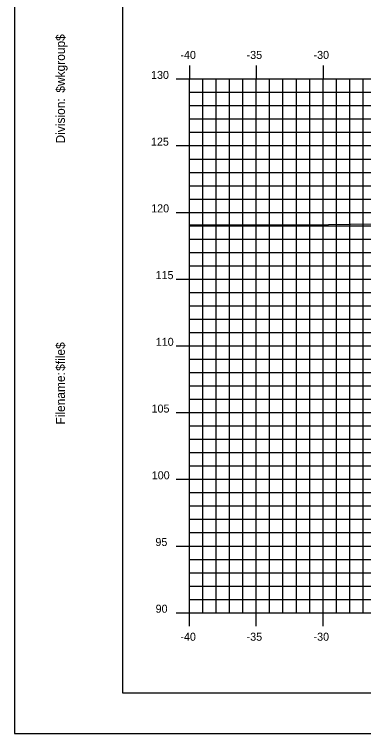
# Model space of a CAD drawing. Extents: x 850598 to 870284, y 366541 to 366651.
# Drawn here: x 854811.2 to 854837.3, y 366541.2 to 366595.1 of the extents above; entities that cross this region are included whole.
import ezdxf

# ---------------------------------------------------------------- set-up
doc = ezdxf.new("R2010")
doc.units = 0
for name, color, linetype in [('BORDER', 7, 'Continuous'), ('H_V ANNOTATION', 7, 'Continuous'), ('MAJOR', 7, 'Continuous'), ('MINOR', 7, 'Continuous'), ('PLOT BOUNDARY', 7, 'Continuous'), ('S_Roadway_Centerline', 7, 'Continuous')]:
    doc.layers.add(name, color=color, linetype=linetype)

msp = doc.modelspace()

# ---------------------------------------------------------------- linework, layer by layer
at = {"layer": 'BORDER'}
for p, q in [((854819.271, 366649.225), (854819.271, 366544.225)), ((854819.271, 366544.225), (854979.271, 366544.225))]:
    msp.add_line(p, q, dxfattribs=at)
at = {"layer": 'MAJOR'}
for p, q in [((854824.271, 366591.227), (854824.271, 366590.225)), ((854824.271, 366591.227), (854824.271, 366590.225)), ((854829.271, 366591.227), (854829.271, 366590.225)), ((854829.271, 366591.227), (854829.271, 366590.225)), ((854834.271, 366591.227), (854834.271, 366590.225)), ((854834.271, 366591.227), (854834.271, 366590.225)), ((854823.269, 366590.225), (854824.271, 366590.225)), ((854823.269, 366590.225), (854824.271, 366590.225)), ((854824.271, 366590.225), (854964.271, 366590.225)), ((854824.271, 366550.225), (854824.271, 366590.225)), ((854824.271, 366550.225), (854824.271, 366590.225)), ((854824.271, 366590.225), (854964.271, 366590.225)), ((854824.271, 366590.225), (854964.271, 366590.225)), ((854824.271, 366550.225), (854824.271, 366590.225)), ((854824.271, 366550.225), (854824.271, 366590.225)), ((854824.271, 366590.225), (854964.271, 366590.225)), ((854829.271, 366550.225), (854829.271, 366590.225)), ((854829.271, 366550.225), (854829.271, 366590.225)), ((854834.271, 366550.225), (854834.271, 366590.225)), ((854834.271, 366550.225), (854834.271, 366590.225)), ((854823.269, 366585.225), (854824.271, 366585.225)), ((854823.269, 366585.225), (854824.271, 366585.225)), ((854824.271, 366585.225), (854964.271, 366585.225)), ((854824.271, 366585.225), (854964.271, 366585.225)), ((854823.269, 366580.225), (854824.271, 366580.225)), ((854823.269, 366580.225), (854824.271, 366580.225)), ((854824.271, 366580.225), (854964.271, 366580.225)), ((854824.271, 366580.225), (854964.271, 366580.225)), ((854823.269, 366575.225), (854824.271, 366575.225)), ((854823.269, 366575.225), (854824.271, 366575.225)), ((854824.271, 366575.225), (854964.271, 366575.225)), ((854824.271, 366575.225), (854964.271, 366575.225)), ((854823.269, 366570.225), (854824.271, 366570.225)), ((854823.269, 366570.225), (854824.271, 366570.225)), ((854824.271, 366570.225), (854964.271, 366570.225)), ((854824.271, 366570.225), (854964.271, 366570.225)), ((854823.269, 366565.225), (854824.271, 366565.225)), ((854823.269, 366565.225), (854824.271, 366565.225)), ((854824.271, 366565.225), (854964.271, 366565.225)), ((854824.271, 366565.225), (854964.271, 366565.225)), ((854823.269, 366560.225), (854824.271, 366560.225)), ((854823.269, 366560.225), (854824.271, 366560.225)), ((854824.271, 366560.225), (854964.271, 366560.225)), ((854824.271, 366560.225), (854964.271, 366560.225)), ((854823.269, 366555.225), (854824.271, 366555.225)), ((854823.269, 366555.225), (854824.271, 366555.225)), ((854824.271, 366555.225), (854964.271, 366555.225)), ((854824.271, 366555.225), (854964.271, 366555.225)), ((854823.269, 366550.225), (854824.271, 366550.225)), ((854823.269, 366550.225), (854824.271, 366550.225)), ((854824.271, 366550.225), (854964.271, 366550.225)), ((854824.271, 366550.225), (854964.271, 366550.225)), ((854824.271, 366549.223), (854824.271, 366550.225)), ((854824.271, 366550.225), (854964.271, 366550.225)), ((854824.271, 366550.225), (854964.271, 366550.225)), ((854824.271, 366549.223), (854824.271, 366550.225)), ((854829.271, 366549.223), (854829.271, 366550.225)), ((854829.271, 366549.223), (854829.271, 366550.225)), ((854834.271, 366549.223), (854834.271, 366550.225)), ((854834.271, 366549.223), (854834.271, 366550.225))]:
    msp.add_line(p, q, dxfattribs=at)
at = {"layer": 'MINOR'}
for p, q in [((854825.271, 366550.225), (854825.271, 366590.225)), ((854825.271, 366550.225), (854825.271, 366590.225)), ((854826.271, 366550.225), (854826.271, 366590.225)), ((854826.271, 366550.225), (854826.271, 366590.225)), ((854827.271, 366550.225), (854827.271, 366590.225)), ((854827.271, 366550.225), (854827.271, 366590.225)), ((854828.271, 366550.225), (854828.271, 366590.225)), ((854828.271, 366550.225), (854828.271, 366590.225)), ((854830.271, 366550.225), (854830.271, 366590.225)), ((854830.271, 366550.225), (854830.271, 366590.225)), ((854831.271, 366550.225), (854831.271, 366590.225)), ((854831.271, 366550.225), (854831.271, 366590.225)), ((854832.271, 366550.225), (854832.271, 366590.225)), ((854832.271, 366550.225), (854832.271, 366590.225)), ((854833.271, 366550.225), (854833.271, 366590.225)), ((854833.271, 366550.225), (854833.271, 366590.225)), ((854835.271, 366550.225), (854835.271, 366590.225)), ((854835.271, 366550.225), (854835.271, 366590.225)), ((854836.271, 366550.225), (854836.271, 366590.225)), ((854836.271, 366550.225), (854836.271, 366590.225)), ((854837.271, 366550.225), (854837.271, 366590.225)), ((854837.271, 366550.225), (854837.271, 366590.225)), ((854824.271, 366589.225), (854964.271, 366589.225)), ((854824.271, 366589.225), (854825.273, 366589.225)), ((854824.271, 366589.225), (854964.271, 366589.225)), ((854824.271, 366589.225), (854825.273, 366589.225)), ((854824.271, 366588.225), (854964.271, 366588.225)), ((854824.271, 366588.225), (854825.273, 366588.225)), ((854824.271, 366588.225), (854964.271, 366588.225)), ((854824.271, 366588.225), (854825.273, 366588.225)), ((854824.271, 366587.225), (854964.271, 366587.225)), ((854824.271, 366587.225), (854825.273, 366587.225)), ((854824.271, 366587.225), (854964.271, 366587.225)), ((854824.271, 366587.225), (854825.273, 366587.225)), ((854824.271, 366586.225), (854964.271, 366586.225)), ((854824.271, 366586.225), (854825.273, 366586.225)), ((854824.271, 366586.225), (854964.271, 366586.225)), ((854824.271, 366586.225), (854825.273, 366586.225)), ((854824.271, 366584.225), (854964.271, 366584.225)), ((854824.271, 366584.225), (854825.273, 366584.225)), ((854824.271, 366584.225), (854964.271, 366584.225)), ((854824.271, 366584.225), (854825.273, 366584.225)), ((854824.271, 366583.225), (854964.271, 366583.225)), ((854824.271, 366583.225), (854825.273, 366583.225)), ((854824.271, 366583.225), (854964.271, 366583.225)), ((854824.271, 366583.225), (854825.273, 366583.225)), ((854824.271, 366582.225), (854964.271, 366582.225)), ((854824.271, 366582.225), (854825.273, 366582.225)), ((854824.271, 366582.225), (854964.271, 366582.225)), ((854824.271, 366582.225), (854825.273, 366582.225)), ((854824.271, 366581.225), (854964.271, 366581.225)), ((854824.271, 366581.225), (854825.273, 366581.225)), ((854824.271, 366581.225), (854964.271, 366581.225)), ((854824.271, 366581.225), (854825.273, 366581.225)), ((854824.271, 366579.225), (854964.271, 366579.225)), ((854824.271, 366579.225), (854825.273, 366579.225)), ((854824.271, 366579.225), (854964.271, 366579.225)), ((854824.271, 366579.225), (854825.273, 366579.225)), ((854824.271, 366578.225), (854964.271, 366578.225)), ((854824.271, 366578.225), (854825.273, 366578.225)), ((854824.271, 366578.225), (854964.271, 366578.225)), ((854824.271, 366578.225), (854825.273, 366578.225)), ((854824.271, 366577.225), (854964.271, 366577.225)), ((854824.271, 366577.225), (854825.273, 366577.225)), ((854824.271, 366577.225), (854964.271, 366577.225)), ((854824.271, 366577.225), (854825.273, 366577.225)), ((854824.271, 366576.225), (854964.271, 366576.225)), ((854824.271, 366576.225), (854825.273, 366576.225)), ((854824.271, 366576.225), (854964.271, 366576.225)), ((854824.271, 366576.225), (854825.273, 366576.225)), ((854824.271, 366574.225), (854964.271, 366574.225)), ((854824.271, 366574.225), (854825.273, 366574.225)), ((854824.271, 366574.225), (854964.271, 366574.225)), ((854824.271, 366574.225), (854825.273, 366574.225)), ((854824.271, 366573.225), (854964.271, 366573.225)), ((854824.271, 366573.225), (854825.273, 366573.225)), ((854824.271, 366573.225), (854964.271, 366573.225)), ((854824.271, 366573.225), (854825.273, 366573.225)), ((854824.271, 366572.225), (854964.271, 366572.225)), ((854824.271, 366572.225), (854825.273, 366572.225)), ((854824.271, 366572.225), (854964.271, 366572.225)), ((854824.271, 366572.225), (854825.273, 366572.225)), ((854824.271, 366571.225), (854964.271, 366571.225)), ((854824.271, 366571.225), (854825.273, 366571.225)), ((854824.271, 366571.225), (854964.271, 366571.225)), ((854824.271, 366571.225), (854825.273, 366571.225)), ((854824.271, 366569.225), (854964.271, 366569.225)), ((854824.271, 366569.225), (854825.273, 366569.225)), ((854824.271, 366569.225), (854964.271, 366569.225)), ((854824.271, 366569.225), (854825.273, 366569.225)), ((854824.271, 366568.225), (854964.271, 366568.225)), ((854824.271, 366568.225), (854825.273, 366568.225)), ((854824.271, 366568.225), (854964.271, 366568.225)), ((854824.271, 366568.225), (854825.273, 366568.225)), ((854824.271, 366567.225), (854964.271, 366567.225)), ((854824.271, 366567.225), (854825.273, 366567.225)), ((854824.271, 366567.225), (854964.271, 366567.225)), ((854824.271, 366567.225), (854825.273, 366567.225)), ((854824.271, 366566.225), (854964.271, 366566.225)), ((854824.271, 366566.225), (854825.273, 366566.225)), ((854824.271, 366566.225), (854964.271, 366566.225)), ((854824.271, 366566.225), (854825.273, 366566.225)), ((854824.271, 366564.225), (854964.271, 366564.225)), ((854824.271, 366564.225), (854825.273, 366564.225)), ((854824.271, 366564.225), (854964.271, 366564.225)), ((854824.271, 366564.225), (854825.273, 366564.225)), ((854824.271, 366563.225), (854964.271, 366563.225)), ((854824.271, 366563.225), (854825.273, 366563.225)), ((854824.271, 366563.225), (854964.271, 366563.225)), ((854824.271, 366563.225), (854825.273, 366563.225)), ((854824.271, 366562.225), (854964.271, 366562.225)), ((854824.271, 366562.225), (854825.273, 366562.225)), ((854824.271, 366562.225), (854964.271, 366562.225)), ((854824.271, 366562.225), (854825.273, 366562.225)), ((854824.271, 366561.225), (854964.271, 366561.225)), ((854824.271, 366561.225), (854825.273, 366561.225)), ((854824.271, 366561.225), (854964.271, 366561.225)), ((854824.271, 366561.225), (854825.273, 366561.225)), ((854824.271, 366559.225), (854964.271, 366559.225)), ((854824.271, 366559.225), (854825.273, 366559.225)), ((854824.271, 366559.225), (854964.271, 366559.225)), ((854824.271, 366559.225), (854825.273, 366559.225)), ((854824.271, 366558.225), (854964.271, 366558.225)), ((854824.271, 366558.225), (854825.273, 366558.225)), ((854824.271, 366558.225), (854964.271, 366558.225)), ((854824.271, 366558.225), (854825.273, 366558.225)), ((854824.271, 366557.225), (854964.271, 366557.225)), ((854824.271, 366557.225), (854825.273, 366557.225)), ((854824.271, 366557.225), (854964.271, 366557.225)), ((854824.271, 366557.225), (854825.273, 366557.225)), ((854824.271, 366556.225), (854964.271, 366556.225)), ((854824.271, 366556.225), (854825.273, 366556.225)), ((854824.271, 366556.225), (854964.271, 366556.225)), ((854824.271, 366556.225), (854825.273, 366556.225)), ((854824.271, 366554.225), (854964.271, 366554.225)), ((854824.271, 366554.225), (854825.273, 366554.225)), ((854824.271, 366554.225), (854964.271, 366554.225)), ((854824.271, 366554.225), (854825.273, 366554.225)), ((854824.271, 366553.225), (854964.271, 366553.225)), ((854824.271, 366553.225), (854825.273, 366553.225)), ((854824.271, 366553.225), (854964.271, 366553.225)), ((854824.271, 366553.225), (854825.273, 366553.225)), ((854824.271, 366552.225), (854964.271, 366552.225)), ((854824.271, 366552.225), (854825.273, 366552.225)), ((854824.271, 366552.225), (854964.271, 366552.225)), ((854824.271, 366552.225), (854825.273, 366552.225)), ((854824.271, 366551.225), (854964.271, 366551.225)), ((854824.271, 366551.225), (854825.273, 366551.225)), ((854824.271, 366551.225), (854964.271, 366551.225)), ((854824.271, 366551.225), (854825.273, 366551.225))]:
    msp.add_line(p, q, dxfattribs=at)
at = {"layer": 'PLOT BOUNDARY'}
msp.add_lwpolyline([(854811.178, 366541.166), (854981.178, 366541.166), (854981.178, 366651.166), (854811.178, 366651.166)], close=True, dxfattribs=at)
at = {"layer": 'S_Roadway_Centerline'}
msp.add_lwpolyline([(854824.271, 366579.284), (854833.014, 366579.295), (854861.265, 366579.707), (854878.654, 366580.49), (854880.704, 366580.458), (854882.235, 366579.937), (854885.468, 366579.031), (854890.297, 366580.579), (854893.209, 366581.559), (854896.915, 366582.257), (854896.997, 366582.271), (854897.328, 366582.283), (854911.834, 366582.854), (854912.255, 366582.824), (854925.478, 366582.164), (854927.085, 366582.101), (854927.612, 366582.064), (854928.415, 366581.906), (854930.499, 366581.443), (854936.672, 366576.728), (854951.077, 366564.561), (854958.596, 366561.468), (854964.271, 366558.969)], dxfattribs=at)

# ---------------------------------------------------------------- texts
at = {"layer": 'BORDER'}
for s, p in [('$wkgroup$', (854814.956, 366589.195)), ('Division:', (854814.956, 366585.391)), ('$file$', (854814.956, 366568.351)), ('Filename:', (854814.956, 366564.324))]:
    msp.add_text(s, height=0.6696, rotation=90, dxfattribs=at).set_placement(p)
at = {"layer": 'H_V ANNOTATION'}
for s, p in [('-40', (854823.597, 366591.725)), ('-35', (854828.551, 366591.725)), ('-30', (854833.559, 366591.725)), ('130', (854821.401, 366590.225)), ('125', (854821.396, 366585.225)), ('120', (854821.412, 366580.225)), ('115', (854821.739, 366575.225)), ('110', (854821.755, 366570.225)), ('105', (854821.439, 366565.225)), ('100', (854821.455, 366560.225)), ('95', (854821.728, 366555.225)), ('90', (854821.744, 366550.225)), ('-40', (854823.597, 366548.125)), ('-35', (854828.551, 366548.125)), ('-30', (854833.559, 366548.125))]:
    msp.add_text(s, height=0.6, dxfattribs=at).set_placement(p)

doc.saveas('drawing.dxf')
